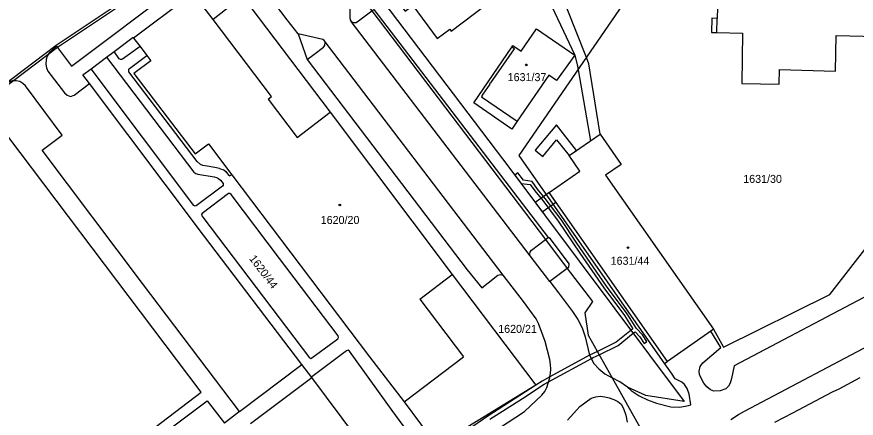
# Model space of a CAD drawing. Extents: x -869103 to -863415, y -1015889 to -1012477.
# Drawn here: x -865307.2 to -865129, y -1014864.3 to -1014779.1 of the extents above; entities that cross this region are included whole.
import ezdxf

# ---------------------------------------------------------------- set-up
doc = ezdxf.new("R2010")
doc.units = 0
for name, color, linetype in [('Hranice parcel', 7, 'Continuous'), ('Parcelní čísla', 7, 'Continuous'), ('Vnitřní kresba', 7, 'Continuous'), ('Věcná břemena k části', 7, 'Continuous'), ('Značky budov', 7, 'Continuous')]:
    doc.layers.add(name, color=color, linetype=linetype)

msp = doc.modelspace()

# ---------------------------------------------------------------- linework, layer by layer
at = {"layer": 'Hranice parcel'}
for p, q in [((-865270.63, -1014774.77), (-865282.41, -1014783.62)), ((-865159.28, -1014845.43), (-865159.83, -1014845.82)), ((-865159.83, -1014845.82), (-865169.02, -1014852.28)), ((-865169.02, -1014852.28), (-865169.6, -1014852.78))]:
    msp.add_line(p, q, dxfattribs=at)
for points in [[(-865259.39, -1014736.33), (-865202.55, -1014811.29), (-865165.49, -1014860.78), (-865173.65, -1014859.49), (-865177.51, -1014857.74)], [(-865169.6, -1014852.78), (-865200.55, -1014808.58), (-865151.97, -1014737.94), (-865149.05, -1014737.32)], [(-865205.17, -1014760.03), (-865208.17, -1014762.31), (-865219.1, -1014747.89), (-865220.49, -1014748.95), (-865225.15, -1014742.8), (-865225.24, -1014742.69), (-865226.17, -1014743.4), (-865226.05, -1014743.56), (-865238.4, -1014752.98), (-865238.28, -1014753.11), (-865241.71, -1014755.78), (-865232.63, -1014767.63), (-865224.76, -1014777.88), (-865223.15, -1014776.69), (-865217.96, -1014783.7), (-865215.3, -1014781.72), (-865214.98, -1014782.15), (-865205.05, -1014774.59), (-865205.38, -1014774.18), (-865197.33, -1014768.04), (-865202.94, -1014760.62), (-865204.07, -1014761.41), (-865205.17, -1014760.03)], [(-865238.4, -1014769.14), (-865231.8, -1014777.84), (-865194.96, -1014826.41), (-865190.32, -1014832.52), (-865184.96, -1014839.59), (-865186.6, -1014841.97), (-865185.87, -1014846.73), (-865180.77, -1014855.79)], [(-865155.42, -1014770.45), (-865156.39, -1014770.94), (-865157.87, -1014772.82), (-865158.39, -1014774.66), (-865158.48, -1014779.43), (-865159.67, -1014779.4), (-865159.73, -1014782.44), (-865158.54, -1014782.46), (-865153.09, -1014782.56), (-865153.29, -1014793.27), (-865145.33, -1014793.42), (-865145.27, -1014790.32), (-865133.4, -1014790.62), (-865133.21, -1014783.07), (-865113.12, -1014783.58)], [(-865259.28, -1014774.72), (-865265.56, -1014779.64), (-865269.76, -1014774.11)], [(-865242.24, -1014783.91), (-865247.49, -1014782.72), (-865249.78, -1014779.72), (-865255.2, -1014772.61)], [(-865159.28, -1014845.43), (-865157.18, -1014849.28), (-865134.6, -1014838.09), (-865112.81, -1014810.01), (-865078.75, -1014782.38), (-865090.48, -1014774.07)], [(-865259.28, -1014774.72), (-865240.7, -1014799.38), (-865214.74, -1014833.84), (-865197.02, -1014857.35), (-865218.06, -1014870.23)], [(-865202.13, -1014802.97), (-865210.2, -1014797.36), (-865202.13, -1014785.55), (-865201.89, -1014785.2), (-865200.15, -1014786.42), (-865196.87, -1014781.65), (-865188.74, -1014787.21), (-865192.6, -1014792.63), (-865194.25, -1014791.49), (-865200.97, -1014801.28), (-865202.13, -1014802.97)], [(-865228.86, -1014876.71), (-865235, -1014868.49), (-865244.57, -1014855.68), (-865246.73, -1014852.91), (-865267.56, -1014825.45), (-865291.78, -1014793.29), (-865293.17, -1014791.44), (-865291.41, -1014790.12), (-865288.18, -1014787.69), (-865286.55, -1014786.48), (-865282.54, -1014783.45), (-865282.41, -1014783.62)], [(-865282.41, -1014783.62), (-865281.06, -1014785.41), (-865279.62, -1014787.31), (-865278.78, -1014788.42), (-865282.36, -1014791.15), (-865269.37, -1014808.2), (-865266.55, -1014806.04), (-865261.54, -1014812.67), (-865232.35, -1014851.29), (-865224.94, -1014860.88), (-865218.06, -1014870.23)], [(-865217.83, -1014874.98), (-865199.42, -1014862.89), (-865195.75, -1014859.47), (-865195.1, -1014858.7), (-865194.69, -1014857.79), (-865194.07, -1014855.74), (-865194.03, -1014855.52), (-865193.91, -1014854.87), (-865193.83, -1014853.89), (-865193.92, -1014852.92), (-865194.01, -1014851.88), (-865195.02, -1014848.02), (-865196.43, -1014844.22), (-865196.91, -1014843.27), (-865199.64, -1014839.59), (-865203.94, -1014833.95), (-865241.93, -1014784.15), (-865242.24, -1014783.91)], [(-865155.59, -1014864.6), (-865153.97, -1014863.53), (-865152.72, -1014862.83), (-865123.74, -1014847.57), (-865120.73, -1014846.8), (-865119.49, -1014846.17), (-865104.71, -1014838.38), (-865087.58, -1014829.44), (-865068.07, -1014819.16), (-865059.88, -1014814.8), (-865050.94, -1014810.04), (-865039.69, -1014804.1), (-865036.81, -1014802.24), (-865036, -1014801.67), (-865034.22, -1014800.49), (-865033.45, -1014799.86), (-865032.76, -1014799.12), (-865029.81, -1014795.13)], [(-865284.78, -1014871.52), (-865268.06, -1014858.83), (-865309.13, -1014804.44), (-865317.13, -1014810.47), (-865319.71, -1014807.12), (-865326.61, -1014812.35), (-865324.07, -1014815.72), (-865363.75, -1014845.66), (-865330.82, -1014889.31)], [(-865169.02, -1014852.28), (-865194.21, -1014816.43), (-865187.64, -1014811.85), (-865189.92, -1014808.53), (-865183.33, -1014804.01), (-865178.9, -1014810.49), (-865182.2, -1014812.75), (-865159.28, -1014845.43)], [(-865124.81, -1014837.33), (-865154.88, -1014853.19), (-865155.44, -1014855.91), (-865155.74, -1014856.88), (-865156.1, -1014857.57), (-865156.69, -1014858.08), (-865157.84, -1014858.52), (-865159.21, -1014858.6), (-865159.93, -1014858.34), (-865160.7, -1014857.67), (-865161.35, -1014856.9), (-865162.28, -1014855.13), (-865162.36, -1014854.33), (-865162.09, -1014853.38), (-865161.55, -1014852.55), (-865157.75, -1014849.33), (-865159.83, -1014845.82)], [(-865177.51, -1014857.74), (-865176.75, -1014858.44), (-865175.09, -1014859.59), (-865173.27, -1014860.45), (-865171.4, -1014861.15), (-865168.32, -1014861.91), (-865166.46, -1014861.96), (-865164.6, -1014861.67), (-865164.08, -1014861.51), (-865164.44, -1014859.2), (-865164.9, -1014858.05), (-865165.44, -1014857.21), (-865166.04, -1014856.68), (-865167.44, -1014856.01), (-865168.22, -1014854.75), (-865169.6, -1014852.78)], [(-865177.51, -1014857.74), (-865179.18, -1014856.65), (-865180.77, -1014855.79)], [(-865180.77, -1014855.79), (-865174.26, -1014867.34), (-865173.99, -1014867.8)], [(-865128.21, -1014855.73), (-865132.68, -1014858.17), (-865134.05, -1014858.8), (-865142.49, -1014863.24), (-865146.31, -1014865.24)]]:
    msp.add_lwpolyline(points, dxfattribs=at)
at = {"layer": 'Vnitřní kresba'}
for p, q in [((-865253.14, -1014796.03), (-865265.56, -1014779.64)), ((-865158.54, -1014782.46), (-865158.48, -1014779.43)), ((-865198.18, -1014829.88), (-865236.25, -1014780.1)), ((-865247.49, -1014782.72), (-865245.56, -1014788.15)), ((-865206.53, -1014793.12), (-865201.57, -1014785.93)), ((-865201.57, -1014785.93), (-865202.13, -1014785.55)), ((-865288.18, -1014787.69), (-865269.66, -1014812.1)), ((-865208.17, -1014795.5), (-865206.73, -1014793.41)), ((-865206.8, -1014793.36), (-865206.6, -1014793.07)), ((-865206.73, -1014793.41), (-865206.8, -1014793.36)), ((-865206.6, -1014793.07), (-865206.53, -1014793.12)), ((-865208.22, -1014795.47), (-865208.48, -1014795.84)), ((-865208.17, -1014795.5), (-865208.22, -1014795.47)), ((-865253.86, -1014796.57), (-865253.14, -1014796.03)), ((-865253.86, -1014796.57), (-865247.7, -1014804.71)), ((-865208.43, -1014795.87), (-865208.57, -1014796.07)), ((-865208.57, -1014796.07), (-865200.97, -1014801.28)), ((-865208.48, -1014795.84), (-865208.43, -1014795.87)), ((-865247.7, -1014804.71), (-865240.7, -1014799.38)), ((-865261.54, -1014812.67), (-865261.97, -1014812.9)), ((-865194.96, -1014826.41), (-865194.41, -1014826)), ((-865194.03, -1014835.33), (-865198.18, -1014829.88)), ((-865190.32, -1014832.52), (-865194.03, -1014835.33)), ((-865221.67, -1014839.06), (-865214.74, -1014833.84)), ((-865221.67, -1014839.06), (-865212.35, -1014851.34)), ((-865224.94, -1014860.88), (-865212.35, -1014851.34)), ((-865259.96, -1014862.94), (-865246.73, -1014852.91)), ((-865259.96, -1014862.94), (-865263.13, -1014865.42))]:
    msp.add_line(p, q, dxfattribs=at)
for points in [[(-865239.83, -1014769.55), (-865236.41, -1014774.12), (-865236.48, -1014779.27), (-865236.4, -1014779.71), (-865236.25, -1014780.1)], [(-865298.77, -1014785.34), (-865295.59, -1014789.57), (-865272.58, -1014772.21)], [(-865236.25, -1014780.1), (-865235.73, -1014780.33), (-865235.18, -1014780.31), (-865234.64, -1014779.98), (-865231.8, -1014777.84)], [(-865231.8, -1014777.84), (-865231.41, -1014777.55), (-865194.41, -1014826)], [(-865245.56, -1014788.15), (-865244.15, -1014787.09), (-865242.1, -1014785.55), (-865241.79, -1014785.18), (-865241.74, -1014784.59), (-865241.93, -1014784.15)], [(-865298.77, -1014785.34), (-865300.35, -1014786.78), (-865300.8, -1014787.44), (-865300.99, -1014788.16), (-865301.03, -1014789.17), (-865300.92, -1014789.92), (-865300.61, -1014790.64), (-865297.12, -1014795.25), (-865296.54, -1014795.76), (-865295.81, -1014796.02), (-865295.06, -1014795.74), (-865291.78, -1014793.29)], [(-865281.06, -1014785.41), (-865284.76, -1014788.09), (-865284.98, -1014788.14), (-865285.2, -1014788.13), (-865285.48, -1014787.99), (-865286.55, -1014786.48)], [(-865268.94, -1014809.81), (-865283.4, -1014790.75), (-865283.46, -1014790.53), (-865283.43, -1014790.23), (-865283.26, -1014790.07), (-865279.62, -1014787.31)], [(-865245.56, -1014788.15), (-865211.6, -1014832.83), (-865208.51, -1014836.65), (-865207.14, -1014835.59), (-865205.06, -1014833.99), (-865204.49, -1014833.79), (-865203.94, -1014833.95)], [(-865269.66, -1014812.1), (-865269.23, -1014812.36), (-865268.78, -1014812.54), (-865265.31, -1014813.08), (-865264.81, -1014813.21), (-865264.38, -1014813.42), (-865263.98, -1014813.81), (-865263.42, -1014814.53), (-865263.39, -1014814.83), (-865263.51, -1014815.05), (-865269.1, -1014819.24), (-865269.32, -1014819.32), (-865269.62, -1014819.17), (-865291.41, -1014790.12)], [(-865259.96, -1014862.94), (-865280.56, -1014835.7), (-865301.86, -1014807.39), (-865297.6, -1014804.2), (-865305.34, -1014793.77), (-865305.91, -1014793.24), (-865306.59, -1014792.84), (-865307.36, -1014792.69), (-865308.13, -1014792.73), (-865308.88, -1014792.98), (-865323.05, -1014803.62), (-865341.81, -1014817.71), (-865338.61, -1014822.2), (-865352.39, -1014832.6), (-865361.54, -1014839.48), (-865364.7, -1014835.31), (-865368.94, -1014838.37)], [(-865264.2, -1014811.28), (-865265.15, -1014811.08), (-865267.2, -1014810.76), (-865267.7, -1014810.66), (-865268.18, -1014810.44), (-865268.94, -1014809.81)], [(-865264.2, -1014811.28), (-865263.25, -1014811.63), (-865262.86, -1014811.94), (-865262.25, -1014812.74), (-865261.97, -1014812.9)], [(-865245.1, -1014851.54), (-865244.82, -1014851.63), (-865244.55, -1014851.52), (-865239.08, -1014847.47), (-865238.91, -1014847.18), (-865238.98, -1014846.83), (-865251.41, -1014830.45), (-865261.71, -1014816.83), (-865262, -1014816.6), (-865262.29, -1014816.64), (-865267.89, -1014820.84), (-865268, -1014821.11), (-865267.94, -1014821.33), (-865267.72, -1014821.66), (-865245.1, -1014851.54)], [(-865194.41, -1014826), (-865194.21, -1014826), (-865189.97, -1014831.58), (-865190.08, -1014832.33), (-865190.32, -1014832.52)], [(-865198.18, -1014829.88), (-865198.31, -1014829.56), (-865198.23, -1014829.03), (-865197.94, -1014828.63), (-865194.96, -1014826.41)], [(-865194.03, -1014835.33), (-865192.23, -1014837.72), (-865189.19, -1014841.71), (-865188.08, -1014843.38), (-865187.2, -1014845.16), (-865186.56, -1014847.09), (-865185.6, -1014850.97), (-865184.66, -1014852.72), (-865183.65, -1014853.84), (-865182.37, -1014854.92), (-865180.77, -1014855.79)], [(-865220.78, -1014871.86), (-865221.07, -1014871.47), (-865227.53, -1014862.67), (-865236.6, -1014850.09), (-865236.85, -1014849.9), (-865237.18, -1014850), (-865244.57, -1014855.52), (-865244.57, -1014855.68)], [(-865257.57, -1014865.45), (-865248.8, -1014858.87), (-865244.57, -1014855.68)], [(-865190.25, -1014864.79), (-865188.3, -1014862.58), (-865187.66, -1014861.82), (-865185.27, -1014860.11), (-865184.3, -1014859.77), (-865183.34, -1014859.66), (-865182.37, -1014859.78), (-865181.41, -1014860), (-865180.46, -1014860.34), (-865179.57, -1014860.79), (-865178.86, -1014861.39), (-865178.39, -1014862.26), (-865177.87, -1014863.67), (-865177.63, -1014865.15)], [(-865283.53, -1014873.16), (-865266.8, -1014860.62), (-865263.13, -1014865.42)]]:
    msp.add_lwpolyline(points, dxfattribs=at)
at = {"layer": 'Věcná břemena k části'}
for points in [[(-865196.36, -1014750.37), (-865197.28, -1014752.15), (-865197.23, -1014761.75), (-865197.17, -1014765.14), (-865197.02, -1014774.13), (-865194.79, -1014774.26), (-865188.74, -1014787.21), (-865188.19, -1014789.55), (-865188.04, -1014790.38), (-865185.39, -1014805.42), (-865183.33, -1014804.01), (-865185.73, -1014789.12), (-865186.26, -1014787.77), (-865192.43, -1014772.16), (-865193.49, -1014766.05), (-865193.67, -1014765.25), (-865194.24, -1014761.74), (-865194.41, -1014760.73), (-865193.89, -1014752.4)], [(-865319.66, -1014800.88), (-865341.93, -1014817.62), (-865369.47, -1014837.46), (-865369.19, -1014837.87), (-865341.63, -1014818.02), (-865319.36, -1014801.28), (-865298.58, -1014785.58), (-865277.35, -1014771.34), (-865274.07, -1014775.72), (-865273.66, -1014776.2), (-865273.35, -1014776.81), (-865272.94, -1014776.5), (-865273.14, -1014776.11), (-865271.1, -1014774.16), (-865271.4, -1014773.77), (-865273.43, -1014775.7), (-865273.67, -1014775.4), (-865277.23, -1014770.66), (-865298.88, -1014785.18)], [(-865197.12, -1014807.44), (-865195.52, -1014808.77), (-865192.65, -1014805.24), (-865189.92, -1014808.53), (-865188.35, -1014807.47), (-865192.6, -1014802.01)], [(-865197.15, -1014818.5), (-865195.66, -1014820.49), (-865193.35, -1014818.87), (-865192.78, -1014818.47), (-865194.21, -1014816.43), (-865194.77, -1014816.83)]]:
    msp.add_lwpolyline(points, close=True, dxfattribs=at)
msp.add_lwpolyline([(-865206.79, -1014864.56), (-865199.86, -1014860.17), (-865195.24, -1014857.14), (-865194.35, -1014856.65), (-865185.22, -1014851.68), (-865184.83, -1014851.47), (-865183.55, -1014850.85), (-865179.53, -1014848.89), (-865176.32, -1014846.31), (-865175.92, -1014845.99), (-865174.95, -1014847.04), (-865174.01, -1014848.44), (-865173.42, -1014848.06), (-865174.39, -1014846.6), (-865175.64, -1014845.27), (-865177.58, -1014842.15), (-865182, -1014836.27), (-865188.28, -1014827.15), (-865191.66, -1014822.12), (-865195, -1014817.69), (-865196.68, -1014815.67), (-865197.81, -1014814.1), (-865199.64, -1014813.8), (-865200.83, -1014812.24), (-865201.47, -1014812.73), (-865200.13, -1014814.52), (-865198.21, -1014814.74), (-865197.24, -1014816.09), (-865195.54, -1014818.13), (-865192.24, -1014822.52), (-865187.67, -1014829.31), (-865182.56, -1014836.67), (-865178.16, -1014842.55), (-865176.41, -1014845.36), (-865176.8, -1014845.67), (-865179.97, -1014848.21), (-865183.94, -1014850.16), (-865185.6, -1014850.97), (-865194.03, -1014855.52), (-865195.66, -1014856.46), (-865197.02, -1014857.35), (-865207.23, -1014863.9), (-865212.88, -1014867.78)], dxfattribs=at)
at = {"layer": 'Značky budov'}
for centre in [(-865199.04, -1014789.31), (-865238.64, -1014819.06), (-865177.42, -1014828.11)]:
    msp.add_circle(centre, 0.175, dxfattribs=at)

# ---------------------------------------------------------------- texts
at = {"layer": 'Parcelní čísla'}
for s, p in [('1631/37', (-865202.99, -1014792.76)), ('1631/30', (-865152.97, -1014814.37)), ('1620/20', (-865242.69, -1014823.09)), ('1631/44', (-865181.12, -1014831.76)), ('1620/21', (-865205, -1014846.22))]:
    msp.add_text(s, height=1.7, dxfattribs=at).set_placement(p)
msp.add_text('1620/44', height=1.7, rotation=307, dxfattribs=at).set_placement((-865257.97, -1014830.46))

doc.saveas('drawing.dxf')
